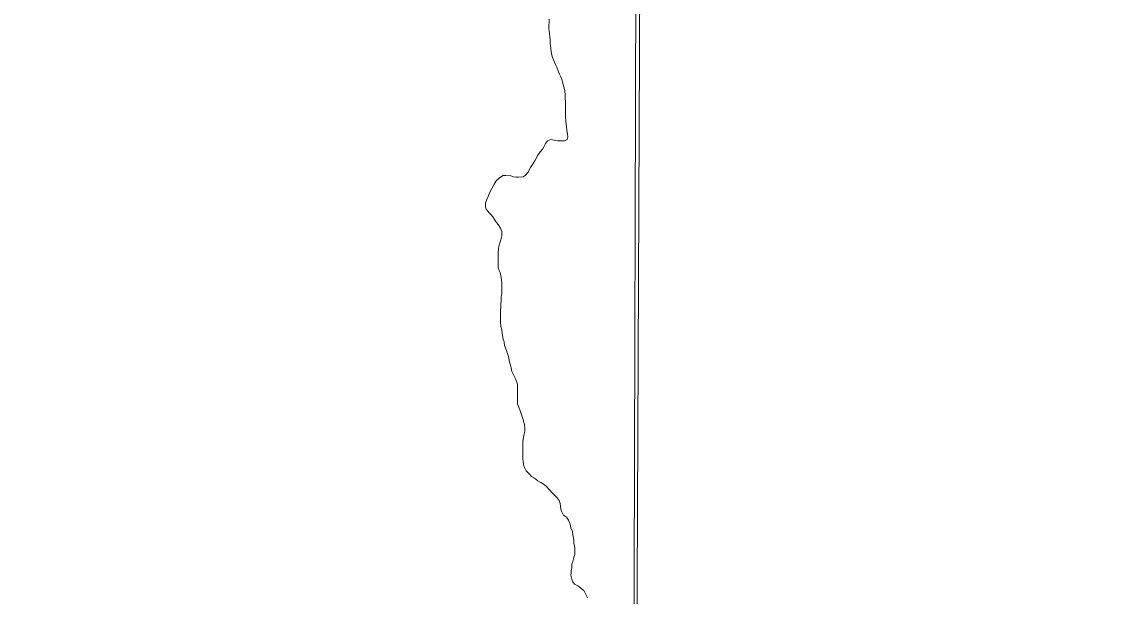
# Model space of a CAD drawing. Extents: x -1643653 to 4543381, y 1624270 to 13878484.
# Drawn here: x 594084 to 598511, y 8906488 to 8908816 of the extents above; entities that cross this region are included whole.
import ezdxf

# ---------------------------------------------------------------- set-up
doc = ezdxf.new("R2010")
doc.units = 0
doc.header["$LTSCALE"] = 200
doc.layers.add('6', color=7, linetype='Continuous', lineweight=13)
doc.layers.add('60', color=7, linetype='Continuous', lineweight=13)

msp = doc.modelspace()

# ---------------------------------------------------------------- linework, layer by layer
at = {"layer": '6'}
for points in [[(596655.5, 8924715.8), (596593.3, 8909930.3), (596531.7, 8896026.7)], [(596220.8, 8908789.1), (596221, 8908826.6)], [(595978.5, 8908119.2), (595983.6, 8908131.2), (595989.1, 8908141.2), (595998.7, 8908158.2), (596006.8, 8908172.2), (596020.8, 8908184.6), (596035.4, 8908193.5), (596045.9, 8908194), (596065.9, 8908192.4), (596076.9, 8908188.3), (596086.9, 8908186.8), (596097.9, 8908186.7), (596116.5, 8908188.6), (596125, 8908195.1), (596136.1, 8908207.5), (596141.1, 8908216), (596146.2, 8908226.5), (596156.2, 8908242.4), (596163.3, 8908252.9), (596170.8, 8908264.4), (596174.9, 8908274.4), (596180.9, 8908283.3), (596187, 8908291.3), (596194, 8908300.8), (596199.6, 8908309.3), (596207.2, 8908323.2), (596215.2, 8908333.7), (596227.7, 8908339.2), (596241.2, 8908336.6), (596255.7, 8908334.5), (596271.8, 8908333.4), (596283.3, 8908333.4), (596295.1, 8908339.9), (596297.3, 8908350.8), (596295.4, 8908360.8), (596293, 8908375.8), (596291.5, 8908391.9), (596290.6, 8908401.9), (596288.6, 8908413.9), (596288.2, 8908429.9), (596287.8, 8908446.9), (596288, 8908490.5), (596286.6, 8908508), (596286.1, 8908518), (596285.2, 8908537.5), (596281.3, 8908553.1), (596275.8, 8908571.1), (596272.4, 8908582.1), (596269.5, 8908592.7), (596263.5, 8908604.7), (596260, 8908614.2), (596252.6, 8908632.3), (596246.7, 8908642.8), (596243.2, 8908653.3), (596234.8, 8908671.4), (596232.8, 8908681.4), (596229.9, 8908695.4), (596228, 8908709), (596227, 8908719.5), (596226, 8908729), (596225.1, 8908743), (596223.7, 8908756), (596222.7, 8908768.5), (596221.8, 8908778.6), (596220.8, 8908789.1)], [(596014.3, 8907828.6), (596014.4, 8907881.9), (596016.5, 8907895.9), (596018.1, 8907906.9), (596021.6, 8907919.9), (596026.2, 8907932.8), (596029.8, 8907948.8), (596029.8, 8907966.3), (596024.4, 8907980.4), (596014.5, 8907995), (596004, 8908008), (595994.1, 8908024.1), (595986.1, 8908034.1), (595979.2, 8908041.2), (595966.7, 8908056.8), (595963.3, 8908066.3), (595963.8, 8908080.8), (595967.9, 8908092.8), (595975, 8908108.8), (595978.5, 8908119.2)], [(596049.9, 8907479.9), (596046.2, 8907490.3), (596040.2, 8907503.9), (596038.8, 8907519.4), (596035.3, 8907529.4), (596031.9, 8907545.5), (596030.4, 8907555.5), (596029.5, 8907568.5), (596025.6, 8907582), (596024.6, 8907598.1), (596024.9, 8907649.1), (596025.4, 8907658.6), (596026, 8907674.1), (596026.5, 8907683.6), (596027.6, 8907700.1), (596029.2, 8907716.6), (596029.4, 8907756.2), (596027.9, 8907771.7), (596025, 8907786.7), (596022.6, 8907799.7), (596019.1, 8907808.8), (596014.2, 8907819.3), (596014.3, 8907828.6)], [(596115.7, 8907204.3), (596113.9, 8907210.7), (596108, 8907227.8), (596104.5, 8907239.3), (596099.1, 8907254.8), (596093.7, 8907267.4), (596092.7, 8907279.4), (596093, 8907346), (596090.6, 8907355.5), (596085.1, 8907369.5), (596078.2, 8907382.1), (596070.8, 8907398.6), (596067.8, 8907413.7), (596065.4, 8907425.2), (596059.4, 8907441.7), (596058, 8907454.7), (596055, 8907464.3), (596049.9, 8907479.9)], [(596117.5, 8907024.2), (596116.1, 8907034), (596114.2, 8907044.6), (596114.5, 8907115.1), (596118.1, 8907133.1), (596120.6, 8907146.6), (596123.2, 8907157.1), (596123.2, 8907168.1), (596121.3, 8907184.2), (596117.4, 8907198.2), (596115.7, 8907204.3)], [(596271.3, 8906832.7), (596268.8, 8906840.6), (596267.4, 8906852.6), (596266, 8906863.6), (596262.5, 8906875.6), (596254.5, 8906886.2), (596246.1, 8906895.2), (596235.1, 8906906.3), (596222.2, 8906920.4), (596211.2, 8906932.4), (596201.2, 8906941), (596187.3, 8906949.1), (596175.3, 8906955.7), (596161.8, 8906966.2), (596149.8, 8906973.8), (596139.9, 8906984.4), (596128.4, 8906996.9), (596121.5, 8907010), (596118, 8907020.5), (596117.5, 8907024.2)], [(596279.7, 8906817), (596272.3, 8906829.5), (596271.3, 8906832.7)], [(596376.3, 8906481.6), (596368.8, 8906497.2), (596361.4, 8906511.2), (596351.4, 8906519.3), (596340, 8906529.4), (596324, 8906537.5), (596317.3, 8906546.3), (596312.9, 8906557.6), (596309.7, 8906572.8), (596311, 8906582.9), (596310.7, 8906590.6), (596312.8, 8906603.1), (596313.4, 8906618.6), (596316.9, 8906629.1), (596321.5, 8906645.1), (596325.6, 8906657.6), (596326.1, 8906673.6), (596325.7, 8906686.1), (596321.8, 8906703.6), (596321.3, 8906715.7), (596317.4, 8906737.2), (596316.5, 8906750.7), (596310, 8906765.8), (596307.1, 8906779.8), (596300.2, 8906796.3), (596291.2, 8906807.9), (596279.7, 8906817)]]:
    msp.add_lwpolyline(points, dxfattribs=at)
msp.add_lwpolyline([(596575.8, 8909932.4), (585614.8, 8909969.8), (585583.8, 8898914.4), (596544.8, 8898874.9)], close=True, dxfattribs=at)
at = {"layer": '60', "lineweight": 25}
msp.add_spline([(814781, 9009175.5), (814787.2, 9009173.4), (814796.9, 9009173.4), (814799.4, 9009172.4), (814805.1, 9009174.5), (814805.6, 9009176.5), (814811.7, 9009179.5), (814811.7, 9009179.5), (814801.5, 9009181), (814790.7, 9009181.5), (814784.1, 9009183.1), (814777.4, 9009185.1), (814778.4, 9009175.5)], degree=3, dxfattribs=at)

doc.saveas('drawing.dxf')
